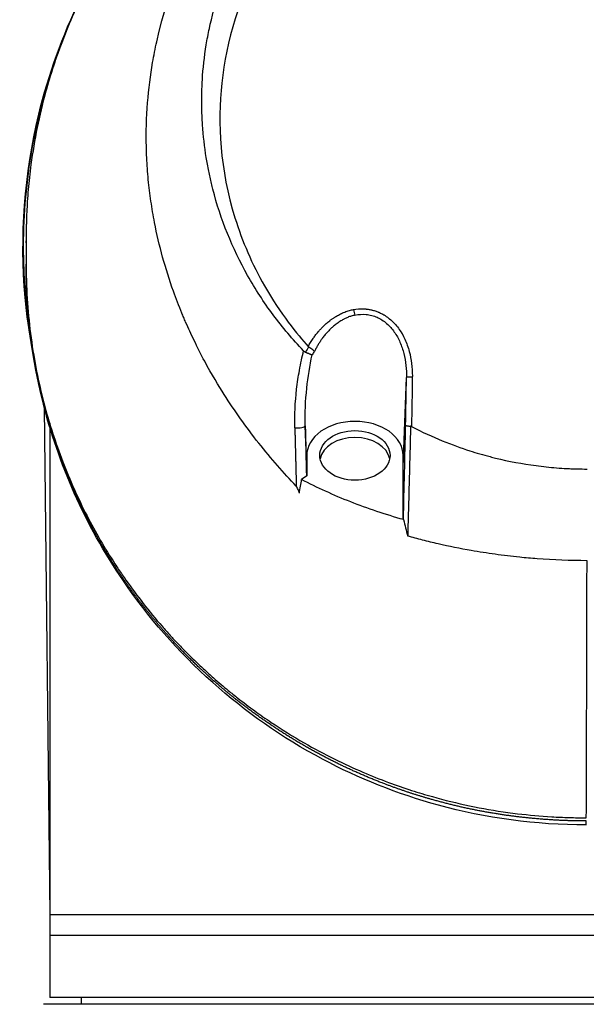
# Model space of a CAD drawing. Header units: millimetres. Extents: x 0 to 4378, y 0 to 2376.
# Tile 623 of 656: x 2210 to 2251, y 1814 to 1886. Entities that reach past the tile are written whole.
import ezdxf

# ---------------------------------------------------------------- set-up
doc = ezdxf.new("R2010")
doc.units = ezdxf.units.MM
doc.header["$LTSCALE"] = 0.2

# ---------------------------------------------------------------- blocks, each defined once
blk = doc.blocks.new('A$C1d6742d2')
for p, q in [((-40.73, 1369.493), (-40.73, 1369.655)), ((-40.364, 1362.376), (-40.364, 1362.375)), ((-40.256, 1361.633), (-40.256, 1361.633)), ((-13.355, 1353.213), (-13.114, 1359.725)), ((-39.418, 1357.551), (-39.006, 1320.7)), ((-39, 1356.143), (-39, 1356.143)), ((-39, 1356.069), (-39, 1314.7)), ((-20.355, 1353.213), (-20.467, 1356.215)), ((-20.355, 1354.061), (-20.355, 1353.213)), ((-13.355, 1349.428), (-13.355, 1354.061)), ((-20.355, 1352.573), (-20.725, 1352.307)), ((-13.329, 1349.398), (-13.355, 1349.428)), ((-0.03, 1327.223), (-0.056, 1327.223)), ((39.006, 1320.7), (-39.006, 1320.7)), ((39, 1319.2), (-39, 1319.2)), ((39, 1314.7), (-39, 1314.7)), ((-36.713, 1314.2), (-36.721, 1314.7)), ((39.467, 1314.2), (-39.467, 1314.2))]:
    blk.add_line(p, q)
for centre, major_axis, ratio, start_param, end_param in [((-16.863, 1364.595), (-0.093, 0.491), 0.171979, 1.413103, 2.313928), ((-20.228, 1362.183), (0.172, 0.63), 0.754847, 2.71793, 3.03738), ((-17.73, 1359.695), (1.063, 3.535), 0.88563, 1.17404, 1.292783), ((-19.903, 1362.364), (-0.324, -0.42), 0.604425, 6.182044, 6.362889), ((-16.571, 1359.354), (-3.863, 0.902), 0.946363, 5.882487, 5.960903), ((-12.614, 1359.716), (-0.5, 0.009), 0.072109, 4.86308, 6.264626), ((-20.966, 1356.206), (0.5, 0.012), 0.301102, 4.166857, 6.263775), ((-16.891, 1365.379), (4.331, 194.896), 0.020122, 4.630787, 4.66595), ((-12.801, 1355.463), (-0.018, 0.724), 0.434009, 6.055843, 6.266725), ((-16.858, 1353.566), (2.55, 0), 0.707097, 0.137693, 3.003899), ((-249.524, 1233.144), (-189.86, -272.95), 0.495886, 2.324671, 2.328377), ((-32.847, 1345.508), (-0.826, -0.564), 0.635656, 5.872715, 6.283191), ((-0.055, 1328.223), (0, -1), 0.000323, 0, 0.785404)]:
    blk.add_ellipse(centre, major_axis=major_axis, ratio=ratio, start_param=start_param, end_param=end_param)
blk.add_ellipse((-16.858, 1354.061), major_axis=(2.55, 0), ratio=0.707097)
for points, knots in [([(-21.115, 1351.829), (-21.585, 1352.321), (-22.023, 1352.802), (-22.919, 1353.833), (-23.402, 1354.405), (-24.782, 1356.137), (-25.581, 1357.289), (-26.728, 1359.094), (-27.264, 1359.956), (-28.036, 1361.395), (-28.308, 1361.943), (-28.744, 1362.848), (-28.954, 1363.301), (-29.197, 1363.859), (-29.246, 1363.975), (-29.336, 1364.189), (-29.38, 1364.293), (-29.637, 1364.919), (-29.841, 1365.449), (-30.623, 1367.634), (-31.08, 1369.293), (-31.458, 1371.24), (-31.504, 1371.495), (-31.634, 1372.258), (-31.709, 1372.774), (-31.838, 1373.826), (-31.89, 1374.361), (-31.966, 1375.423), (-31.991, 1375.949), (-32.028, 1377.545), (-31.998, 1378.612), (-31.835, 1380.671), (-31.704, 1381.67), (-31.459, 1383.104), (-31.363, 1383.602), (-30.35, 1388.185), (-28.634, 1392.05), (-25.88, 1395.919), (-25.568, 1396.336), (-25.085, 1396.949), (-24.922, 1397.151), (-23.419, 1398.963), (-21.922, 1400.446), (-19.683, 1402.274), (-19.056, 1402.75), (-17.28, 1404), (-16.097, 1404.727), (-13.032, 1406.361), (-11.094, 1407.176), (-8.843, 1407.884), (-8.591, 1407.96), (-6.587, 1408.541), (-4.758, 1408.918), (-2.932, 1409.118)], [0.000189, 0.000189, 0.000189, 0.000189, 0.207139, 0.207139, 0.396645, 0.396645, 0.797428, 0.797428, 1.001559, 1.001559, 1.109993, 1.109993, 1.213598, 1.213598, 1.239256, 1.239256, 1.263925, 1.263925, 1.386081, 1.386081, 1.765731, 1.765731, 1.822697, 1.822697, 1.935907, 1.935907, 2.05247, 2.05247, 2.166843, 2.166843, 2.399096, 2.399096, 2.616669, 2.616669, 2.736228, 2.736228, 3.700499, 3.700499, 3.819408, 3.819408, 3.878521, 3.878521, 4.356179, 4.356179, 4.534962, 4.534962, 4.848781, 4.848781, 5.320636, 5.320636, 5.379891, 5.379891, 5.794291, 5.794291, 5.794291, 5.794291]), ([(-13.379, 1407.963), (-14.179, 1407.689), (-14.964, 1407.392), (-16.414, 1406.793), (-17.081, 1406.497), (-22.363, 1403.977), (-26.478, 1400.948), (-30.782, 1396.344), (-31.596, 1395.384), (-32.746, 1393.898), (-33.124, 1393.384), (-34.269, 1391.748), (-34.983, 1390.607), (-35.964, 1388.854), (-36.279, 1388.254), (-37.229, 1386.335), (-37.799, 1385.002), (-38.419, 1383.307), (-38.541, 1382.96), (-38.777, 1382.254), (-38.892, 1381.896), (-39.111, 1381.175), (-39.215, 1380.813), (-39.549, 1379.594), (-39.753, 1378.734), (-40.11, 1376.979), (-40.261, 1376.082), (-40.422, 1374.873), (-40.459, 1374.561), (-40.557, 1373.664), (-40.608, 1373.079), (-40.678, 1372), (-40.701, 1371.509), (-40.717, 1370.924), (-40.719, 1370.83), (-40.723, 1370.66), (-40.724, 1370.585), (-40.727, 1370.418), (-40.728, 1370.33), (-40.729, 1370.188), (-40.729, 1370.137), (-40.73, 1370.032), (-40.73, 1369.982), (-40.731, 1369.8), (-40.731, 1369.678), (-40.73, 1369.378), (-40.73, 1369.255), (-40.73, 1369.023), (-40.73, 1368.878), (-40.73, 1368.548), (-40.731, 1368.411), (-40.731, 1368.21), (-40.731, 1368.16), (-40.731, 1368.071), (-40.731, 1367.963), (-40.73, 1367.682), (-40.729, 1367.527), (-40.725, 1367.242), (-40.722, 1367.123), (-40.718, 1366.92), (-40.716, 1366.843), (-40.71, 1366.641), (-40.705, 1366.519), (-40.635, 1364.706), (-40.464, 1363.027), (-40.053, 1360.571), (-39.899, 1359.79), (-39.548, 1358.263), (-39.354, 1357.517), (-39.033, 1356.415), (-38.923, 1356.057), (-38.582, 1354.998), (-38.336, 1354.3), (-37.56, 1352.283), (-36.975, 1350.973), (-35.703, 1348.5), (-35.025, 1347.327), (-34.196, 1346.049), (-34.107, 1345.915), (-33.928, 1345.647), (-33.839, 1345.514), (-33.658, 1345.249), (-33.571, 1345.125), (-32.702, 1343.889), (-31.788, 1342.715), (-30.669, 1341.43), (-30.473, 1341.211), (-30.183, 1340.893), (-30.092, 1340.794), (-29.845, 1340.53), (-29.688, 1340.364), (-29.415, 1340.081), (-29.299, 1339.963), (-29.078, 1339.74), (-28.974, 1339.635), (-28.713, 1339.377), (-28.556, 1339.224), (-28.19, 1338.873), (-27.98, 1338.675), (-27.56, 1338.289), (-27.351, 1338.101), (-26.954, 1337.751), (-26.768, 1337.59), (-26.408, 1337.284), (-26.234, 1337.139), (-25.829, 1336.807), (-25.598, 1336.621), (-24.963, 1336.124), (-24.551, 1335.813), (-23.741, 1335.226), (-23.344, 1334.949), (-22.168, 1334.16), (-21.37, 1333.663), (-19.823, 1332.774), (-19.081, 1332.377), (-17.653, 1331.67), (-16.971, 1331.355), (-15.666, 1330.797), (-15.045, 1330.549), (-13.863, 1330.11), (-13.304, 1329.916), (-12.242, 1329.573), (-11.74, 1329.422), (-9.453, 1328.779), (-7.623, 1328.395), (-5.514, 1328.103), (-5.279, 1328.073), (-4.222, 1327.945), (-3.391, 1327.87), (-2.142, 1327.795), (-1.725, 1327.777), (-0.88, 1327.751), (-0.471, 1327.746), (-0.055, 1327.746)], [-54.718423, -54.718423, -54.718423, -54.718423, -52.598147, -52.598147, -50.727335, -50.727335, -37.463141, -37.463141, -34.099083, -34.099083, -32.353511, -32.353511, -28.594411, -28.594411, -26.668972, -26.668972, -22.482567, -22.482567, -21.407846, -21.407846, -20.305538, -20.305538, -19.195523, -19.195523, -16.579733, -16.579733, -13.871633, -13.871633, -12.933021, -12.933021, -11.170861, -11.170861, -9.691103, -9.691103, -9.409822, -9.409822, -9.177731, -9.177731, -8.904003, -8.904003, -8.749378, -8.749378, -8.584793, -8.584793, -8.151236, -8.151236, -7.849406, -7.849406, -7.58232, -7.58232, -7.395073, -7.395073, -7.305232, -7.305232, -7.25344, -7.25344, -7.185996, -7.185996, -7.134968, -7.134968, -7.10336, -7.10336, -7.05618, -7.05618, -6.401955, -6.401955, -6.095755, -6.095755, -5.801185, -5.801185, -5.658718, -5.658718, -5.379628, -5.379628, -4.847074, -4.847074, -4.358082, -4.358082, -4.300239, -4.300239, -4.242832, -4.242832, -4.18603, -4.18603, -3.687784, -3.687784, -3.583851, -3.583851, -3.53625, -3.53625, -3.454867, -3.454867, -3.396463, -3.396463, -3.344487, -3.344487, -3.26809, -3.26809, -3.168336, -3.168336, -3.071553, -3.071553, -2.987712, -2.987712, -2.910471, -2.910471, -2.810406, -2.810406, -2.636803, -2.636803, -2.47522, -2.47522, -2.166968, -2.166968, -1.897063, -1.897063, -1.660768, -1.660768, -1.453936, -1.453936, -1.273271, -1.273271, -1.115084, -1.115084, -0.558531, -0.558531, -0.48901, -0.48901, -0.246248, -0.246248, -0.124709, -0.124709, 0, 0, 0, 0]), ([(-20.58, 1361.662), (-20.978, 1362.074), (-21.363, 1362.499), (-22.1, 1363.369), (-22.455, 1363.816), (-23.474, 1365.187), (-24.093, 1366.141), (-25.756, 1369.104), (-26.609, 1371.214), (-27.208, 1373.533), (-27.242, 1373.672), (-27.348, 1374.114), (-27.414, 1374.412), (-27.542, 1375.042), (-27.602, 1375.371), (-27.779, 1376.471), (-27.872, 1377.276), (-27.955, 1378.521), (-27.973, 1378.962), (-27.987, 1379.826), (-27.983, 1380.251), (-27.96, 1380.895), (-27.95, 1381.113), (-27.885, 1382.181), (-27.791, 1383.03), (-27.589, 1384.273), (-27.514, 1384.671), (-27.247, 1385.924), (-27.02, 1386.771), (-26.485, 1388.432), (-26.176, 1389.246), (-25.476, 1390.845), (-25.085, 1391.627), (-24.225, 1393.155), (-23.756, 1393.9), (-23, 1394.975), (-22.743, 1395.322), (-22.345, 1395.835), (-22.211, 1396.003), (-21.808, 1396.496), (-21.527, 1396.826), (-21.09, 1397.311), (-20.941, 1397.472), (-20.212, 1398.243), (-19.619, 1398.816), (-18.44, 1399.856), (-17.871, 1400.319), (-16.256, 1401.531), (-15.17, 1402.233), (-13.191, 1403.332), (-12.316, 1403.76), (-10.749, 1404.432), (-10.065, 1404.695), (-8.335, 1405.286), (-7.274, 1405.582), (-5.659, 1405.936), (-5.117, 1406.039), (-4.028, 1406.213), (-3.482, 1406.284), (-2.932, 1406.34)], [0.000017, 0.000017, 0.000017, 0.000017, 0.176039, 0.176039, 0.352436, 0.352436, 0.705321, 0.705321, 1.409825, 1.409825, 1.455442, 1.455442, 1.551535, 1.551535, 1.656164, 1.656164, 1.900706, 1.900706, 2.034322, 2.034322, 2.163764, 2.163764, 2.23071, 2.23071, 2.493873, 2.493873, 2.618927, 2.618927, 2.888841, 2.888841, 3.15547, 3.15547, 3.421439, 3.421439, 3.688226, 3.688226, 3.819032, 3.819032, 3.88401, 3.88401, 4.01084, 4.01084, 4.07486, 4.07486, 4.323328, 4.323328, 4.540387, 4.540387, 4.920961, 4.920961, 5.206452, 5.206452, 5.420954, 5.420954, 5.743111, 5.743111, 5.904, 5.904, 6.064928, 6.064928, 6.064928, 6.064928]), ([(0.009, 1403.919), (-0.811, 1403.919), (-1.629, 1403.874), (-3.678, 1403.673), (-4.931, 1403.463), (-7.367, 1402.89), (-8.561, 1402.526), (-12.385, 1401.078), (-14.868, 1399.678), (-19.709, 1395.845), (-21.9, 1393.299), (-25.248, 1387.366), (-26.193, 1384.178), (-26.837, 1378.194), (-26.657, 1374.825), (-25.038, 1369.604), (-24.318, 1367.947), (-22.268, 1364.343), (-21.039, 1362.848), (-20.251, 1361.965)], [-3.39418, -3.39418, -3.39418, -3.39418, -3.261671, -3.261671, -3.054858, -3.054858, -2.849127, -2.849127, -2.378218, -2.378218, -1.814355, -1.814355, -1.213576, -1.213576, -0.643142, -0.643142, -0.364576, -0.364576, -0.000015, -0.000015, -0.000015, -0.000015]), ([(-40.288, 1361.804), (-40.514, 1363.038), (-40.685, 1364.28), (-41.2, 1369.956), (-40.86, 1374.514), (-39.117, 1381.716), (-38.1, 1384.541), (-36.791, 1387.214)], [4.960877, 4.960877, 4.960877, 4.960877, 5.335251, 5.335251, 6.67054, 6.67054, 7.55823, 7.55823, 7.55823, 7.55823]), ([(-37.899, 1384.684), (-38.269, 1383.778), (-38.607, 1382.859), (-39.644, 1379.688), (-40.19, 1377.352), (-40.861, 1372.669), (-40.993, 1370.317), (-40.866, 1366.134), (-40.686, 1364.311), (-40.386, 1362.506)], [-0.6583668, -0.6583668, -0.6583668, -0.6583668, -0.6317668, -0.6317668, -0.5678559, -0.5678559, -0.503945, -0.503945, -0.4547362, -0.4547362, -0.4547362, -0.4547362]), ([(-40.724, 1367.072), (-40.727, 1367.217), (-40.728, 1367.362), (-40.73, 1367.652), (-40.731, 1367.797), (-40.731, 1367.941)], [0.000007, 0.000007, 0.000007, 0.000007, 0.4987592, 0.4987592, 1, 1, 1, 1]), ([(-33.673, 1344.944), (-36.48, 1349.049), (-38.41, 1353.497), (-40.276, 1360.984), (-40.67, 1364.028), (-40.724, 1367.063)], [0.000003, 0.000003, 0.000003, 0.000003, 1.913118, 1.913118, 3.184666, 3.184666, 3.184666, 3.184666]), ([(-20.251, 1361.965), (-20.197, 1362.067), (-20.14, 1362.165), (-20.082, 1362.261), (-20.02, 1362.362), (-19.957, 1362.46), (-19.892, 1362.555), (-19.842, 1362.627), (-19.791, 1362.698), (-19.739, 1362.767), (-19.669, 1362.861), (-19.597, 1362.952), (-19.523, 1363.039), (-19.501, 1363.066), (-19.478, 1363.092), (-19.455, 1363.118), (-19.407, 1363.174), (-19.357, 1363.228), (-19.307, 1363.281), (-19.296, 1363.294), (-19.285, 1363.305), (-19.275, 1363.315), (-19.265, 1363.326), (-19.255, 1363.337), (-19.244, 1363.348), (-19.234, 1363.358), (-19.223, 1363.369), (-19.211, 1363.381), (-19.2, 1363.392), (-19.189, 1363.404), (-19.175, 1363.417), (-19.169, 1363.423), (-19.162, 1363.43), (-19.155, 1363.436), (-19.085, 1363.505), (-19.014, 1363.572), (-18.942, 1363.635), (-18.858, 1363.709), (-18.773, 1363.78), (-18.687, 1363.846), (-18.66, 1363.867), (-18.635, 1363.886), (-18.61, 1363.904), (-18.585, 1363.923), (-18.561, 1363.941), (-18.536, 1363.958), (-18.511, 1363.976), (-18.486, 1363.993), (-18.461, 1364.011), (-18.437, 1364.027), (-18.412, 1364.044), (-18.387, 1364.06), (-18.362, 1364.077), (-18.337, 1364.093), (-18.31, 1364.11), (-18.284, 1364.126), (-18.258, 1364.143), (-18.229, 1364.16), (-18.22, 1364.165), (-18.21, 1364.171), (-18.2, 1364.177), (-18.104, 1364.234), (-18.008, 1364.286), (-17.911, 1364.334), (-17.806, 1364.385), (-17.702, 1364.431), (-17.597, 1364.472), (-17.485, 1364.516), (-17.374, 1364.553), (-17.262, 1364.585), (-17.162, 1364.614), (-17.061, 1364.637), (-16.962, 1364.656)], [0, 0, 0, 0, 0.0873704, 0.0873704, 0.0873704, 0.179587, 0.179587, 0.179587, 0.25, 0.25, 0.25, 0.3457801, 0.3457801, 0.3457801, 0.375, 0.375, 0.375, 0.4375, 0.4375, 0.4375, 0.4522757, 0.4522757, 0.4522757, 0.4674553, 0.4674553, 0.4674553, 0.4817601, 0.4817601, 0.4817601, 0.494357, 0.494357, 0.494357, 0.5, 0.5, 0.5, 0.5575644, 0.5575644, 0.5575644, 0.625, 0.625, 0.625, 0.6455566, 0.6455566, 0.6455566, 0.6664096, 0.6664096, 0.6664096, 0.6873072, 0.6873072, 0.6873072, 0.7071215, 0.7071215, 0.7071215, 0.7261785, 0.7261785, 0.7261785, 0.744047, 0.744047, 0.744047, 0.75, 0.75, 0.75, 0.8083601, 0.8083601, 0.8083601, 0.8715104, 0.8715104, 0.8715104, 0.939154, 0.939154, 0.939154, 1, 1, 1, 1]), ([(-16.962, 1364.656), (-16.723, 1364.701), (-16.486, 1364.719), (-16.266, 1364.712), (-16.208, 1364.71), (-16.151, 1364.707), (-16.096, 1364.702), (-16.074, 1364.701), (-16.052, 1364.698), (-16.03, 1364.696), (-15.983, 1364.691), (-15.937, 1364.685), (-15.892, 1364.678), (-15.848, 1364.672), (-15.805, 1364.664), (-15.763, 1364.656), (-15.721, 1364.648), (-15.681, 1364.639), (-15.643, 1364.63), (-15.618, 1364.624), (-15.594, 1364.618), (-15.57, 1364.612), (-15.526, 1364.601), (-15.485, 1364.589), (-15.448, 1364.577), (-15.406, 1364.565), (-15.364, 1364.551), (-15.322, 1364.536), (-15.28, 1364.521), (-15.238, 1364.505), (-15.196, 1364.488), (-15.175, 1364.48), (-15.153, 1364.471), (-15.132, 1364.462), (-15.048, 1364.426), (-14.966, 1364.386), (-14.887, 1364.345), (-14.847, 1364.323), (-14.808, 1364.301), (-14.769, 1364.278), (-14.753, 1364.269), (-14.737, 1364.259), (-14.721, 1364.249), (-14.683, 1364.226), (-14.647, 1364.203), (-14.613, 1364.18), (-14.589, 1364.165), (-14.566, 1364.149), (-14.545, 1364.134), (-14.474, 1364.084), (-14.405, 1364.032), (-14.34, 1363.978), (-14.094, 1363.777), (-13.882, 1363.546), (-13.701, 1363.3), (-13.614, 1363.182), (-13.535, 1363.061), (-13.463, 1362.941), (-13.458, 1362.932), (-13.453, 1362.924), (-13.448, 1362.915), (-13.369, 1362.78), (-13.296, 1362.639), (-13.229, 1362.494), (-13.101, 1362.215), (-12.994, 1361.915), (-12.911, 1361.609), (-12.758, 1361.04), (-12.684, 1360.442), (-12.688, 1359.827), (-12.688, 1359.802), (-12.688, 1359.777), (-12.689, 1359.752)], [0, 0, 0, 0, 0.0500498, 0.0500498, 0.0500498, 0.0631836, 0.0631836, 0.0631836, 0.0684874, 0.0684874, 0.0684874, 0.0799856, 0.0799856, 0.0799856, 0.0914244, 0.0914244, 0.0914244, 0.1029824, 0.1029824, 0.1029824, 0.1106133, 0.1106133, 0.1106133, 0.125, 0.125, 0.125, 0.1409886, 0.1409886, 0.1409886, 0.1569588, 0.1569588, 0.1569588, 0.1651115, 0.1651115, 0.1651115, 0.1975247, 0.1975247, 0.1975247, 0.2142359, 0.2142359, 0.2142359, 0.2214322, 0.2214322, 0.2214322, 0.2383758, 0.2383758, 0.2383758, 0.25, 0.25, 0.25, 0.2875622, 0.2875622, 0.2875622, 0.4276917, 0.4276917, 0.4276917, 0.4952548, 0.4952548, 0.4952548, 0.5, 0.5, 0.5, 0.5757004, 0.5757004, 0.5757004, 0.7204106, 0.7204106, 0.7204106, 0.9891136, 0.9891136, 0.9891136, 1, 1, 1, 1]), ([(-16.862, 1364.251), (-16.948, 1364.232), (-17.035, 1364.21), (-17.206, 1364.156), (-17.291, 1364.125), (-17.46, 1364.056), (-17.543, 1364.018), (-17.646, 1363.965), (-17.667, 1363.954), (-17.731, 1363.92), (-17.774, 1363.896), (-17.862, 1363.845), (-17.905, 1363.818), (-17.994, 1363.761), (-18.038, 1363.732), (-18.127, 1363.669), (-18.172, 1363.637), (-18.261, 1363.569), (-18.305, 1363.534), (-18.393, 1363.462), (-18.437, 1363.425), (-18.488, 1363.379), (-18.498, 1363.371), (-18.539, 1363.334), (-18.571, 1363.304), (-18.638, 1363.241), (-18.672, 1363.207), (-18.741, 1363.137), (-18.776, 1363.102), (-18.844, 1363.028), (-18.878, 1362.991), (-18.946, 1362.914), (-18.98, 1362.874), (-19.046, 1362.794), (-19.079, 1362.754), (-19.143, 1362.672), (-19.175, 1362.631), (-19.208, 1362.586), (-19.211, 1362.582), (-19.261, 1362.513), (-19.31, 1362.445), (-19.403, 1362.306), (-19.448, 1362.235), (-19.537, 1362.09), (-19.581, 1362.016), (-19.666, 1361.863), (-19.707, 1361.786), (-19.764, 1361.675), (-19.779, 1361.643), (-19.795, 1361.611)], [0, 0, 0, 0, 0.07897, 0.07897, 0.156162, 0.156162, 0.231082, 0.231082, 0.25, 0.25, 0.2886, 0.2886, 0.327371, 0.327371, 0.366574, 0.366574, 0.406867, 0.406867, 0.448, 0.448, 0.490606, 0.490606, 0.5, 0.5, 0.532422, 0.532422, 0.566462, 0.566462, 0.600575, 0.600575, 0.63505, 0.63505, 0.670615, 0.670615, 0.70716, 0.70716, 0.745759, 0.745759, 0.75, 0.75, 0.8125, 0.8125, 0.870337, 0.870337, 0.926186, 0.926186, 0.979427, 0.979427, 1, 1, 1, 1]), ([(-16.862, 1364.251), (-16.59, 1364.31), (-16.316, 1364.326), (-15.909, 1364.286), (-15.772, 1364.261), (-15.507, 1364.191), (-15.379, 1364.146), (-15.129, 1364.036), (-15.009, 1363.972), (-14.775, 1363.823), (-14.662, 1363.74), (-14.346, 1363.469), (-14.161, 1363.259), (-13.835, 1362.792), (-13.699, 1362.542), (-13.47, 1362.015), (-13.377, 1361.737), (-13.164, 1360.893), (-13.103, 1360.315), (-13.114, 1359.725)], [0, 0, 0, 0, 0.125, 0.125, 0.1875, 0.1875, 0.25, 0.25, 0.3125, 0.3125, 0.375, 0.375, 0.5, 0.5, 0.625, 0.625, 0.75, 0.75, 1, 1, 1, 1]), ([(-21.223, 1356.071), (-21.247, 1357.015), (-21.198, 1357.926), (-21.061, 1359.108), (-21.03, 1359.34), (-20.963, 1359.797), (-20.931, 1359.993), (-20.796, 1360.739), (-20.694, 1361.212), (-20.58, 1361.662)], [0, 0, 0, 0, 0.5, 0.5, 0.625, 0.625, 0.75, 0.75, 0.9999814, 0.9999814, 0.9999814, 0.9999814]), ([(-20.448, 1361.57), (-20.432, 1361.562), (-20.414, 1361.555), (-20.396, 1361.547), (-20.379, 1361.539), (-20.361, 1361.531), (-20.343, 1361.524), (-20.326, 1361.516), (-20.308, 1361.508), (-20.29, 1361.5), (-20.273, 1361.493), (-20.255, 1361.485), (-20.238, 1361.477), (-20.221, 1361.47), (-20.203, 1361.463), (-20.187, 1361.456), (-20.18, 1361.453), (-20.173, 1361.45), (-20.167, 1361.447), (-20.157, 1361.443), (-20.148, 1361.439), (-20.139, 1361.436), (-20.123, 1361.429), (-20.109, 1361.423), (-20.094, 1361.417), (-20.08, 1361.412), (-20.067, 1361.406), (-20.054, 1361.401), (-20.041, 1361.396), (-20.029, 1361.392), (-20.018, 1361.387), (-20.007, 1361.383), (-19.996, 1361.379), (-19.987, 1361.376), (-19.979, 1361.373), (-19.972, 1361.37), (-19.965, 1361.367)], [0.000002, 0.000002, 0.000002, 0.000002, 0.0948262, 0.0948262, 0.0948262, 0.1878085, 0.1878085, 0.1878085, 0.2793953, 0.2793953, 0.2793953, 0.3698512, 0.3698512, 0.3698512, 0.4599073, 0.4599073, 0.4599073, 0.4966669, 0.4966669, 0.4966669, 0.5498963, 0.5498963, 0.5498963, 0.6401438, 0.6401438, 0.6401438, 0.7316424, 0.7316424, 0.7316424, 0.8239695, 0.8239695, 0.8239695, 0.9184195, 0.9184195, 0.9184195, 1, 1, 1, 1]), ([(-19.795, 1361.611), (-19.796, 1361.611), (-19.796, 1361.611), (-19.796, 1361.611), (-19.796, 1361.611), (-19.796, 1361.611), (-19.796, 1361.612), (-19.796, 1361.612), (-19.796, 1361.612), (-19.797, 1361.613), (-19.797, 1361.614), (-19.799, 1361.615), (-19.799, 1361.616), (-19.802, 1361.62), (-19.804, 1361.622), (-19.809, 1361.628), (-19.814, 1361.633), (-19.827, 1361.647), (-19.837, 1361.657), (-19.869, 1361.687), (-19.895, 1361.71), (-19.962, 1361.762), (-20.007, 1361.794), (-20.109, 1361.866), (-20.159, 1361.9), (-20.206, 1361.929)], [0.00010703, 0.00010703, 0.00010703, 0.00010703, 0.00015158, 0.00015158, 0.00021407, 0.00021407, 0.00029357, 0.00029357, 0.00041012, 0.00041012, 0.00060625, 0.00060625, 0.00100906, 0.00100906, 0.00178569, 0.00178569, 0.00335086, 0.00335086, 0.00654138, 0.00654138, 0.01303157, 0.01303157, 0.02139975, 0.02139975, 0.02891399, 0.02891399, 0.02891399, 0.02891399]), ([(-20.467, 1356.215), (-20.49, 1357.135), (-20.446, 1358.047), (-20.35, 1358.95), (-20.264, 1359.768), (-20.135, 1360.574), (-19.965, 1361.367)], [0, 0, 0, 0, 0.524755, 0.524755, 0.524755, 1, 1, 1, 1]), ([(-13.355, 1354.061), (-13.355, 1354.714), (-13.732, 1355.353), (-15.032, 1356.271), (-15.937, 1356.536), (-17.774, 1356.536), (-18.679, 1356.271), (-19.979, 1355.353), (-20.355, 1354.714), (-20.355, 1353.565), (-20.355, 1353.069), (-20.355, 1352.573)], [0, 0, 0, 0, 0.210107, 0.210107, 0.420214, 0.420214, 0.630321, 0.630321, 0.840428, 0.840428, 1, 1, 1, 1]), ([(-13.175, 1356.244), (-13.175, 1356.244), (-13.175, 1356.244), (-13.174, 1356.237), (-13.164, 1356.23), (-13.13, 1356.22), (-13.105, 1356.215), (-13.064, 1356.211), (-13.056, 1356.21), (-13.015, 1356.206), (-12.978, 1356.202), (-12.9, 1356.193), (-12.858, 1356.189), (-12.815, 1356.187)], [-0.00030662, -0.00030662, -0.00030662, -0.00030662, 0, 0, 0.01534884, 0.01534884, 0.03148559, 0.03148559, 0.03556099, 0.03556099, 0.04965635, 0.04965635, 0.06322587, 0.06322587, 0.06322587, 0.06322587]), ([(-12.815, 1356.187), (-12.833, 1355.491), (-12.852, 1354.783), (-12.871, 1354.062), (-12.889, 1353.379), (-12.907, 1352.684), (-12.926, 1351.979), (-12.945, 1351.278), (-12.964, 1350.566), (-12.983, 1349.843), (-12.997, 1349.303), (-13.012, 1348.757), (-13.026, 1348.205)], [0.0003302, 0.0003302, 0.0003302, 0.0003302, 0.278419, 0.278419, 0.278419, 0.5421667, 0.5421667, 0.5421667, 0.8042571, 0.8042571, 0.8042571, 0.9999951, 0.9999951, 0.9999951, 0.9999951]), ([(-12.749, 1356.17), (-11.208, 1355.353), (-9.744, 1354.793), (-8.033, 1354.245), (-7.54, 1354.102), (-6.911, 1353.938), (-6.779, 1353.905), (-5.676, 1353.634), (-4.696, 1353.45), (-3.212, 1353.254), (-2.714, 1353.201), (-1.969, 1353.142), (-1.718, 1353.126), (-1.34, 1353.106), (-1.215, 1353.101), (-0.969, 1353.091), (-0.841, 1353.087), (-0.475, 1353.078), (-0.234, 1353.075), (0.005, 1353.075)], [0.000004, 0.000004, 0.000004, 0.000004, 0.529245, 0.529245, 0.740514, 0.740514, 0.796473, 0.796473, 1.200971, 1.200971, 1.404037, 1.404037, 1.50459, 1.50459, 1.554539, 1.554539, 1.602436, 1.602436, 1.69253, 1.69253, 1.69253, 1.69253]), ([(-13.329, 1349.398), (-14.646, 1349.771), (-15.927, 1350.201), (-18.406, 1351.175), (-19.594, 1351.716), (-20.725, 1352.307)], [0.000001, 0.000001, 0.000001, 0.000001, 0.4256572, 0.4256572, 0.8512952, 0.8512952, 0.8512952, 0.8512952]), ([(-20.893, 1351.332), (-20.921, 1351.415), (-20.952, 1351.504), (-21.004, 1351.634), (-21.028, 1351.688), (-21.062, 1351.752), (-21.073, 1351.771), (-21.094, 1351.802), (-21.104, 1351.816), (-21.115, 1351.829)], [-0.05427616, -0.05427616, -0.05427616, -0.05427616, -0.02702598, -0.02702598, -0.01103163, -0.01103163, -0.00478963, -0.00478963, 0, 0, 0, 0]), ([(-0.004, 1346.419), (-1.228, 1346.418), (-2.438, 1346.466), (-4.047, 1346.587), (-4.471, 1346.625), (-5.489, 1346.728), (-6.082, 1346.799), (-7.253, 1346.962), (-7.831, 1347.053), (-9.214, 1347.295), (-10.019, 1347.458), (-11.194, 1347.727), (-11.57, 1347.818), (-12.306, 1348.006), (-12.668, 1348.103), (-13.026, 1348.205)], [0, 0, 0, 0, 0.367289, 0.367289, 0.499008, 0.499008, 0.684485, 0.684485, 0.867299, 0.867299, 1.125074, 1.125074, 1.248381, 1.248381, 1.368755, 1.368755, 1.368755, 1.368755]), ([(-0.056, 1327.223), (-3.697, 1327.224), (-7.391, 1327.731), (-13.777, 1329.475), (-16.61, 1330.62), (-22.166, 1333.57), (-24.856, 1335.479), (-29.725, 1339.829), (-31.886, 1342.33), (-33.673, 1344.944)], [0, 0, 0, 0, 1.092286, 1.092286, 2.049133, 2.049133, 3.16544, 3.16544, 4.382581, 4.382581, 4.382581, 4.382581])]:
    blk.add_open_spline(points, degree=3, knots=knots)
for points, weights, knots in [([(-33.748, 1345.2), (-34.105, 1345.722), (-34.788, 1346.776), (-36.668, 1349.992), (-38.371, 1353.886), (-39.681, 1358.446), (-40.347, 1361.897), (-40.617, 1364.494), (-40.703, 1366.212), (-40.719, 1366.787), (-40.724, 1367.072)], [0.999998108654, 0.999998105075, 0.999998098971, 0.999998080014, 0.999998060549, 0.999998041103, 0.999998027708, 0.999998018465, 0.999998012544, 0.999998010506, 0.999998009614], [0, 0, 0, 0, 0.0767447, 0.1535458, 0.461084, 0.6161941, 0.7713836, 0.9235868, 0.9620932, 1, 1, 1, 1]), ([(-21.223, 1356.071), (-21.202, 1355.274), (-21.182, 1354.481), (-21.146, 1353.068), (-21.131, 1352.448), (-21.115, 1351.829)], [1.00000384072, 1.0000038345, 1.00000382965, 1.00000382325, 1.00000382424, 1.00000381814], [0, 0, 0, 0, 0.5599538, 0.5599538, 0.9999968, 0.9999968, 0.9999968, 0.9999968]), ([(-0.055, 1327.516), (-0.336, 1327.516), (-0.771, 1327.52), (-1.488, 1327.538), (-2.382, 1327.576), (-3.682, 1327.665), (-5.809, 1327.891), (-8.004, 1328.262), (-10.145, 1328.758), (-11.721, 1329.191), (-13.451, 1329.739), (-15.633, 1330.545), (-17.758, 1331.493), (-20.074, 1332.691), (-22.275, 1333.997), (-24.264, 1335.384), (-25.572, 1336.402), (-26.51, 1337.17), (-27.432, 1337.971), (-28.483, 1338.953), (-29.415, 1339.884), (-30.154, 1340.669), (-30.868, 1341.465), (-31.593, 1342.32), (-32.344, 1343.266), (-33.065, 1344.225), (-33.502, 1344.841), (-33.748, 1345.2)], [0.999997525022, 0.999997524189, 0.999997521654, 0.99999751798, 0.999997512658, 0.999997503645, 0.999997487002, 0.999997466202, 0.999997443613, 0.999997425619, 0.999997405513, 0.999997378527, 0.999997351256, 0.999997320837, 0.999997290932, 0.999997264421, 0.999997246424, 0.999997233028, 0.999997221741, 0.999997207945, 0.999997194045, 0.99999718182, 0.999997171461, 0.999997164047, 0.99999715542, 0.99999714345, 0.999997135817, 0.999997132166], [0, 0, 0, 0, 0.018958, 0.029272, 0.048196, 0.079169, 0.117037, 0.192828, 0.230763, 0.268726, 0.306728, 0.358604, 0.434813, 0.476456, 0.552898, 0.629475, 0.666083, 0.685252, 0.72711, 0.765543, 0.804005, 0.83721, 0.856421, 0.894878, 0.933434, 0.961485, 1, 1, 1, 1])]:
    blk.add_rational_spline(points, weights, degree=3, knots=knots)
for points in [[(-40.724, 1367.072), (-40.724, 1367.069), (-40.724, 1367.066), (-40.724, 1367.063)], [(-13.175, 1356.244), (-13.154, 1357.405), (-13.134, 1358.565), (-13.114, 1359.725)], [(-12.689, 1359.752), (-12.709, 1358.542), (-12.729, 1357.361), (-12.749, 1356.17)], [(-20.467, 1356.215), (-20.437, 1354.989), (-20.407, 1353.771), (-20.376, 1352.558)], [(-13.329, 1349.398), (-13.229, 1349.001), (-13.128, 1348.603), (-13.026, 1348.205)], [(-0.055, 1327.746), (-0.031, 1333.942), (-0.014, 1340.166), (-0.004, 1346.419)]]:
    blk.add_open_spline(points, degree=3)

msp = doc.modelspace()

# ---------------------------------------------------------------- block references
msp.add_blockref('A$C1d6742d2', (2251.163, 499.915))

doc.saveas('drawing.dxf')
